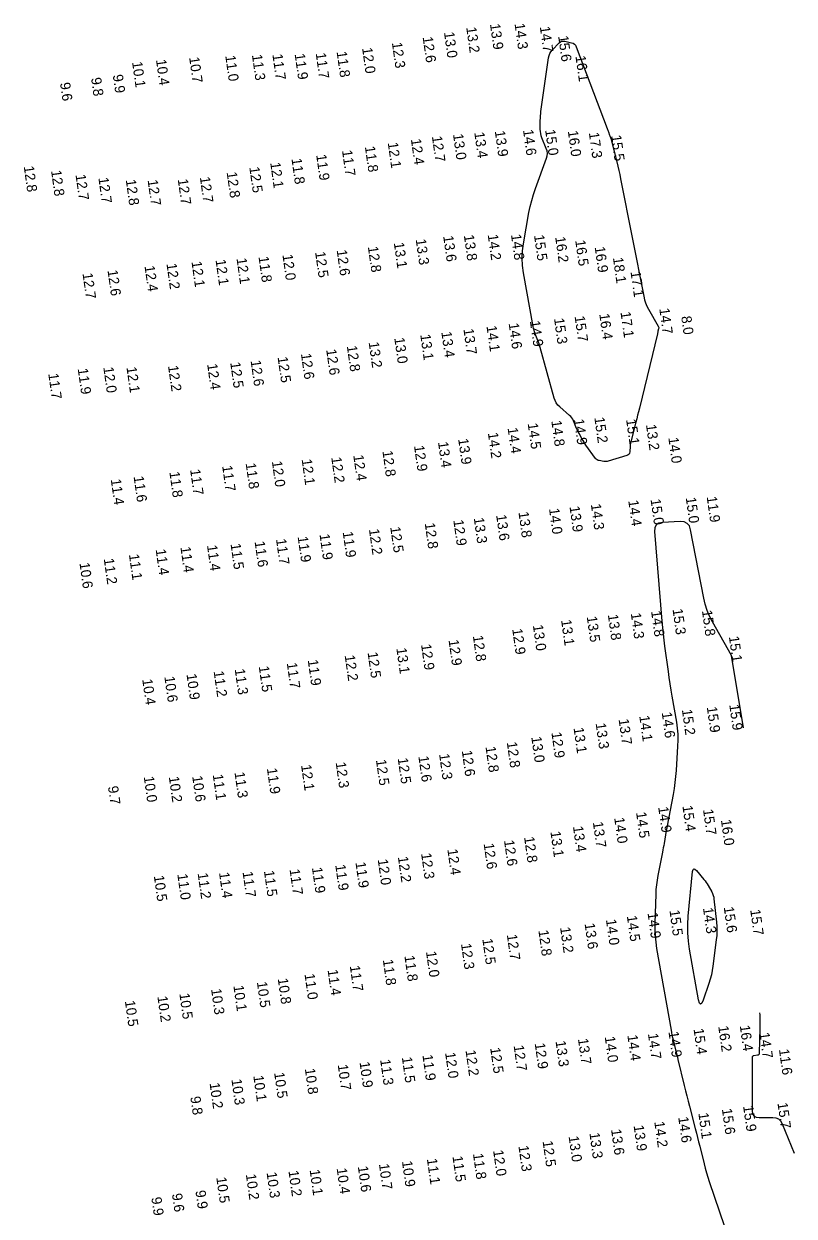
# Model space of a CAD drawing. Extents: x 988130 to 1132882, y 654656 to 841453.
# Drawn here: x 1029261 to 1029641, y 830939 to 831527 of the extents above; entities that cross this region are included whole.
import ezdxf

# ---------------------------------------------------------------- set-up
doc = ezdxf.new("R2010")
doc.units = 0
doc.layers.add('V-TOPO-MAJR', color=7, linetype='Continuous')
doc.layers.add('V-TOPO-SOUN', color=7, linetype='Continuous')

msp = doc.modelspace()

# ---------------------------------------------------------------- linework, layer by layer
at = {"layer": 'V-TOPO-MAJR'}
for points in [[(1029550.31, 831471.56), (1029550.43, 831471.15), (1029550.54, 831470.75), (1029553.55, 831459.12), (1029554.07, 831457.04), (1029554.56, 831454.96), (1029555.02, 831452.87), (1029555.45, 831450.77), (1029566.86, 831392.89), (1029567.26, 831391.23), (1029567.78, 831389.61), (1029568.44, 831388.05), (1029569.22, 831386.53), (1029574.01, 831378.11), (1029574.14, 831377.83), (1029574.21, 831377.54), (1029574.22, 831377.24), (1029574.17, 831376.93), (1029573.86, 831375.68), (1029573.79, 831375.37), (1029573.71, 831375.06), (1029573.63, 831374.75), (1029573.56, 831374.44), (1029564.67, 831337.73), (1029564.25, 831336), (1029563.82, 831334.27), (1029563.38, 831332.54), (1029562.94, 831330.81), (1029560.61, 831321.8), (1029560.45, 831321.13), (1029560.32, 831320.44), (1029560.23, 831319.75), (1029560.17, 831319.06), (1029559.98, 831316.28), (1029559.86, 831315.64), (1029559.58, 831315.13), (1029559.15, 831314.74), (1029558.56, 831314.47), (1029549.37, 831311.67), (1029548.82, 831311.53), (1029548.26, 831311.46), (1029547.7, 831311.45), (1029547.13, 831311.51), (1029544.85, 831311.88), (1029544.31, 831312.02), (1029543.82, 831312.25), (1029543.4, 831312.58), (1029543.04, 831313.01), (1029538.36, 831319.57), (1029537.87, 831320.28), (1029537.4, 831321), (1029536.95, 831321.74), (1029536.53, 831322.49), (1029534.83, 831325.59), (1029534.44, 831326.31), (1029534.08, 831327.05), (1029533.74, 831327.79), (1029533.41, 831328.55), (1029532.17, 831331.59), (1029531.82, 831332.32), (1029531.39, 831333), (1029530.89, 831333.62), (1029530.3, 831334.18), (1029525.45, 831338.37), (1029524.51, 831339.3), (1029523.75, 831340.33), (1029523.14, 831341.47), (1029522.7, 831342.71), (1029515.78, 831367.69), (1029515.53, 831368.56), (1029515.26, 831369.42), (1029514.96, 831370.27), (1029514.64, 831371.12), (1029513.33, 831374.48), (1029513.02, 831375.33), (1029512.75, 831376.19), (1029512.53, 831377.06), (1029512.34, 831377.94), (1029507.53, 831404.53), (1029507.04, 831408.1), (1029506.88, 831411.68), (1029507.03, 831415.25), (1029507.51, 831418.83), (1029510.26, 831434.22), (1029510.86, 831437.23), (1029511.6, 831440.2), (1029512.46, 831443.14), (1029513.46, 831446.05), (1029518.92, 831460.92), (1029519.25, 831462.15), (1029519.34, 831463.37), (1029519.2, 831464.59), (1029518.82, 831465.8), (1029516.66, 831471.02), (1029516.29, 831472.05), (1029516.03, 831473.09), (1029515.88, 831474.16), (1029515.83, 831475.25), (1029515.85, 831479.65), (1029515.87, 831480.75), (1029515.93, 831481.85), (1029516.03, 831482.94), (1029516.16, 831484.03), (1029519.91, 831510.5), (1029520.14, 831511.55), (1029520.53, 831512.53), (1029521.06, 831513.44), (1029521.75, 831514.27), (1029525.17, 831517.83), (1029525.79, 831518.33), (1029526.46, 831518.64), (1029527.19, 831518.75), (1029527.98, 831518.66), (1029531.26, 831517.89), (1029532.01, 831517.63), (1029532.64, 831517.21), (1029533.13, 831516.65), (1029533.49, 831515.94), (1029548.89, 831475.56), (1029549.04, 831475.16), (1029549.19, 831474.76), (1029549.33, 831474.36), (1029549.47, 831473.97), (1029550.04, 831472.37), (1029550.18, 831471.97)], [(1029600.19, 831058.34), (1029599.64, 831056.25), (1029598.98, 831054.18), (1029596.11, 831045.96), (1029595.43, 831044.43), (1029594.84, 831043.94), (1029594.33, 831044.51), (1029593.91, 831046.13), (1029589.45, 831071.01), (1029588.86, 831075.06), (1029588.56, 831079.12), (1029588.54, 831083.19), (1029588.79, 831087.28), (1029590.94, 831109.29), (1029591.15, 831110.27), (1029591.53, 831110.69), (1029592.08, 831110.56), (1029592.8, 831109.86), (1029596.47, 831105.45), (1029597.04, 831104.73), (1029597.58, 831103.99), (1029598.08, 831103.22), (1029598.55, 831102.44), (1029600.37, 831099.24), (1029600.78, 831098.42), (1029601.1, 831097.58), (1029601.33, 831096.71), (1029601.47, 831095.81), (1029602.68, 831084.41), (1029602.85, 831082.21), (1029602.89, 831080), (1029602.81, 831077.8), (1029602.59, 831075.6), (1029600.96, 831062.61), (1029600.63, 831060.46)]]:
    msp.add_lwpolyline(points, close=True, dxfattribs=at)
for points in [[(1029615.94, 831180.12), (1029610.06, 831215.85), (1029610.06, 831215.86), (1029610.06, 831215.86), (1029610.06, 831215.86), (1029610.06, 831215.85), (1029610.06, 831215.78), (1029610.06, 831215.76), (1029610.05, 831215.76), (1029610.05, 831215.76), (1029610.04, 831215.77), (1029600.71, 831232.37), (1029599.27, 831235.19), (1029598.07, 831238.09), (1029597.12, 831241.08), (1029596.4, 831244.16), (1029589.97, 831277.82), (1029589.34, 831279.68), (1029588.27, 831280.97), (1029586.76, 831281.71), (1029584.81, 831281.88), (1029576.13, 831281.47), (1029574.25, 831281.11), (1029572.96, 831280.23), (1029572.26, 831278.84), (1029572.15, 831276.93), (1029575.77, 831232.72), (1029576.04, 831229.62), (1029576.36, 831226.53), (1029576.72, 831223.43), (1029577.12, 831220.35), (1029578.81, 831208.01), (1029579.24, 831204.93), (1029579.7, 831201.85), (1029580.19, 831198.77), (1029580.71, 831195.7), (1029582.91, 831183), (1029583.33, 831180.04), (1029583.58, 831177.07), (1029583.65, 831174.09), (1029583.55, 831171.1), (1029582.78, 831159.1), (1029582.55, 831156.12), (1029582.22, 831153.16), (1029581.8, 831150.2), (1029581.29, 831147.26), (1029578.36, 831131.78), (1029578.16, 831130.71), (1029577.97, 831129.64), (1029577.78, 831128.56), (1029577.59, 831127.49), (1029576.86, 831123.19), (1029576.67, 831122.11), (1029576.48, 831121.04), (1029576.28, 831119.97), (1029576.07, 831118.9), (1029573.79, 831107.33), (1029573.38, 831105.04), (1029573.07, 831102.73), (1029572.86, 831100.42), (1029572.74, 831098.1), (1029572.3, 831083.87), (1029572.29, 831080.73), (1029572.43, 831077.59), (1029572.74, 831074.48), (1029573.2, 831071.37), (1029580.29, 831031.19), (1029580.51, 831029.96), (1029580.76, 831028.74), (1029581.03, 831027.52), (1029581.32, 831026.31), (1029582.51, 831021.46), (1029582.81, 831020.25), (1029583.1, 831019.04), (1029583.4, 831017.82), (1029583.69, 831016.61), (1029586.78, 831003.78), (1029587.4, 831001.23), (1029588.03, 830998.7), (1029588.67, 830996.16), (1029589.33, 830993.63), (1029592.23, 830982.57), (1029592.8, 830980.4), (1029593.36, 830978.23), (1029593.91, 830976.06), (1029594.46, 830973.89), (1029596.64, 830965.19), (1029597.2, 830963.02), (1029597.81, 830960.87), (1029598.47, 830958.72), (1029599.16, 830956.59), (1029609.16, 830927.13)], [(1029623.94, 831039.72), (1029623.99, 831038.62), (1029624.03, 831036.43), (1029624.04, 831034.24), (1029624.02, 831032.04), (1029623.78, 831019.75), (1029623.71, 831019.36), (1029623.55, 831019.06), (1029623.27, 831018.86), (1029622.89, 831018.75), (1029621.16, 831018.51), (1029620.78, 831018.41), (1029620.51, 831018.21), (1029620.35, 831017.91), (1029620.3, 831017.52), (1029620.32, 830991.38), (1029620.53, 830989.91), (1029621.17, 830988.86), (1029622.22, 830988.24), (1029623.7, 830988.04), (1029630.46, 830988.12), (1029632.01, 830987.94), (1029633.31, 830987.37), (1029634.33, 830986.4), (1029635.1, 830985.03), (1029640.98, 830970.41)]]:
    msp.add_lwpolyline(points, dxfattribs=at)

# ---------------------------------------------------------------- texts
at = {"layer": 'V-TOPO-SOUN'}
for s, p in [('13.0 ', (1029468.36, 831523)), ('13.2 ', (1029479.32, 831525.44)), ('13.9 ', (1029491.02, 831527.1)), ('14.3 ', (1029503.13, 831527.27)), ('14.7 ', (1029515.59, 831525.76)), ('12.3 ', (1029442.67, 831517.93)), ('12.6 ', (1029457.83, 831520.68)), ('15.6 ', (1029524.62, 831521.17)), ('10.7 ', (1029342.73, 831510.68)), ('11.0 ', (1029360.53, 831511.49)), ('11.3 ', (1029373.68, 831511.9)), ('11.7 ', (1029383.77, 831512.12)), ('11.9 ', (1029394.73, 831512.33)), ('11.7 ', (1029405.12, 831512.71)), ('11.8 ', (1029415.42, 831513.43)), ('12.0 ', (1029427.98, 831515.31)), ('16.1 ', (1029533.15, 831511.31)), ('10.1 ', (1029314.6, 831508.39)), ('10.4 ', (1029326.39, 831509.47)), ('9.6', (1029279.08, 831498.07)), ('9.8', (1029294.39, 831500.47)), ('9.9', (1029305.09, 831501.97)), ('14.6 ', (1029507.31, 831474.89)), ('15.0 ', (1029518.2, 831474.93)), ('12.4 ', (1029452.03, 831470.33)), ('12.7 ', (1029462.4, 831471.7)), ('13.0 ', (1029472.8, 831472.79)), ('13.4 ', (1029483.29, 831473.64)), ('13.9 ', (1029493.4, 831474.34)), ('16.0 ', (1029529.39, 831474.39)), ('17.3 ', (1029539.76, 831473.54)), ('15.5 ', (1029550.75, 831472.14)), ('11.7 ', (1029418.09, 831464.76)), ('11.8 ', (1029429.35, 831466.69)), ('12.1 ', (1029440.63, 831468.6)), ('12.1 ', (1029382.69, 831458.77)), ('11.8 ', (1029393.17, 831460.74)), ('11.9 ', (1029405.35, 831462.6)), ('12.8 ', (1029261.2, 831456.9)), ('12.8 ', (1029274.66, 831454.84)), ('12.7 ', (1029286.72, 831452.8)), ('12.7 ', (1029297.98, 831451.29)), ('12.7 ', (1029348.01, 831451.6)), ('12.8 ', (1029361.22, 831453.99)), ('12.5 ', (1029372.38, 831456.51)), ('12.8 ', (1029311.49, 831450.29)), ('12.7 ', (1029322.25, 831450.14)), ('12.7 ', (1029337.11, 831450.57)), ('13.6 ', (1029467.96, 831422.55)), ('13.8 ', (1029478.14, 831422.99)), ('14.2 ', (1029489.91, 831423.24)), ('14.8 ', (1029501.37, 831423.32)), ('15.5 ', (1029512.73, 831422.99)), ('16.2 ', (1029523.17, 831422.1)), ('12.8 ', (1029430.83, 831417.32)), ('13.1 ', (1029443.62, 831419.25)), ('13.3 ', (1029454.42, 831420.94)), ('16.5 ', (1029533.04, 831420.44)), ('16.9 ', (1029542.64, 831417.2)), ('12.1 ', (1029343.88, 831409.98)), ('12.1 ', (1029355.73, 831410.84)), ('12.1 ', (1029366.08, 831411.56)), ('11.8 ', (1029376.92, 831412.38)), ('12.0 ', (1029388.72, 831413.36)), ('12.5 ', (1029404.82, 831414.7)), ('12.6 ', (1029415.45, 831415.61)), ('18.1 ', (1029551.64, 831411.88)), ('12.7 ', (1029290.16, 831404.17)), ('12.6 ', (1029302.49, 831405.69)), ('12.4 ', (1029320.73, 831407.8)), ('12.2 ', (1029331.56, 831408.93)), ('17.1 ', (1029560.3, 831405.03)), ('14.7 ', (1029574.48, 831386.83)), ('14.9 ', (1029510.71, 831380.66)), ('15.3 ', (1029522.6, 831381.95)), ('15.7 ', (1029532.74, 831383.01)), ('16.4 ', (1029544.89, 831384.17)), ('17.1 ', (1029555.36, 831385.08)), ('8.0', (1029585.27, 831382.9)), ('13.4 ', (1029467.04, 831375.29)), ('13.7 ', (1029477.94, 831376.75)), ('14.1 ', (1029489.3, 831378.22)), ('14.6 ', (1029500.23, 831379.52)), ('13.2 ', (1029431.22, 831370.2)), ('13.0 ', (1029443.85, 831372.33)), ('13.1 ', (1029456.66, 831373.98)), ('12.6 ', (1029397.83, 831364.57)), ('12.6 ', (1029410.28, 831366.62)), ('12.8 ', (1029420.46, 831368.38)), ('11.9 ', (1029287.8, 831357.16)), ('12.0 ', (1029300.42, 831357.85)), ('12.1 ', (1029311.83, 831357.91)), ('12.2 ', (1029332.32, 831358.59)), ('12.4 ', (1029351.6, 831359.44)), ('12.5 ', (1029362.97, 831360.24)), ('12.6 ', (1029373.02, 831361.18)), ('12.5 ', (1029386.33, 831362.88)), ('11.7 ', (1029273.29, 831354.72)), ('14.4 ', (1029499.71, 831327.96)), ('14.5 ', (1029509.61, 831330.17)), ('14.8 ', (1029521.26, 831331.49)), ('14.9 ', (1029532.37, 831332.23)), ('15.2 ', (1029542.47, 831333.11)), ('15.1 ', (1029558.12, 831332.14)), ('13.2 ', (1029567.93, 831329.55)), ('13.9 ', (1029475.33, 831322.58)), ('14.2 ', (1029489.99, 831325.54)), ('14.0 ', (1029578.95, 831323.15)), ('12.8 ', (1029438, 831316.59)), ('12.9 ', (1029453.58, 831319.19)), ('13.4 ', (1029465.41, 831321)), ('11.8 ', (1029370.59, 831310.51)), ('12.0 ', (1029383.51, 831311.51)), ('12.1 ', (1029398.19, 831312.46)), ('12.2 ', (1029412.78, 831313.48)), ('12.4 ', (1029423.64, 831314.49)), ('11.8 ', (1029332.98, 831306.29)), ('11.7 ', (1029343.2, 831307.47)), ('11.7 ', (1029359, 831309.28)), ('11.4 ', (1029304.09, 831302.63)), ('11.6 ', (1029315.34, 831304.05)), ('15.0 ', (1029570.17, 831292.81)), ('15.0 ', (1029587.53, 831293.64)), ('11.9 ', (1029597.85, 831294.04)), ('13.8 ', (1029505.06, 831286.48)), ('14.0 ', (1029520.12, 831288.21)), ('13.9 ', (1029530.22, 831289.25)), ('14.3 ', (1029540.74, 831290.38)), ('14.4 ', (1029559.18, 831292.19)), ('12.8 ', (1029458.87, 831281.01)), ('12.9 ', (1029472.95, 831282.49)), ('13.3 ', (1029483.03, 831283.62)), ('13.6 ', (1029494.05, 831285.03)), ('11.9 ', (1029406.99, 831275.57)), ('11.9 ', (1029418.41, 831276.73)), ('12.2 ', (1029431.35, 831278.04)), ('12.5 ', (1029441.85, 831279.11)), ('11.4 ', (1029338.43, 831269.27)), ('11.4 ', (1029351.53, 831270.08)), ('11.5 ', (1029363.13, 831270.85)), ('11.6 ', (1029374.99, 831271.98)), ('11.7 ', (1029385.54, 831273.15)), ('11.9 ', (1029396.21, 831274.37)), ('11.2 ', (1029300.63, 831263.48)), ('11.1 ', (1029313.04, 831265.61)), ('11.4 ', (1029326.22, 831268.06)), ('10.6 ', (1029288.66, 831261.43)), ('13.5 ', (1029538.72, 831234.98)), ('13.8 ', (1029549.13, 831235.92)), ('14.3 ', (1029560.43, 831236.64)), ('14.8 ', (1029570.43, 831237.67)), ('15.3 ', (1029581, 831238.66)), ('15.8 ', (1029595.49, 831237.96)), ('12.9 ', (1029501.98, 831228.89)), ('13.0 ', (1029512.16, 831230.73)), ('13.1 ', (1029526.08, 831233.25)), ('12.9 ', (1029470.6, 831223.4)), ('12.8 ', (1029482.58, 831225.48)), ('15.1 ', (1029608.78, 831225.14)), ('12.5 ', (1029430.68, 831217.29)), ('13.1 ', (1029444.87, 831219.38)), ('12.9 ', (1029457.04, 831221.23)), ('11.5 ', (1029377.04, 831210.42)), ('11.7 ', (1029390.86, 831212.1)), ('11.9 ', (1029401.19, 831213.54)), ('12.2 ', (1029419.4, 831215.84)), ('10.6 ', (1029330.51, 831205.38)), ('10.9 ', (1029341.42, 831206.58)), ('11.2 ', (1029354.8, 831207.99)), ('11.3 ', (1029365.19, 831209.06)), ('10.4 ', (1029319.6, 831204.06)), ('14.6 ', (1029575.68, 831187.7)), ('15.2 ', (1029585.63, 831189.11)), ('15.9 ', (1029597.9, 831190.4)), ('15.9 ', (1029608.98, 831191.53)), ('13.3 ', (1029543.11, 831182.34)), ('13.7 ', (1029554.42, 831184.37)), ('14.1 ', (1029564.6, 831186.02)), ('13.0 ', (1029511.38, 831175.66)), ('12.9 ', (1029521.3, 831177.84)), ('13.1 ', (1029532.21, 831180.13)), ('12.8 ', (1029488.82, 831170.81)), ('12.8 ', (1029499.31, 831173.03)), ('12.3 ', (1029414.96, 831163.05)), ('12.5 ', (1029434.81, 831164.32)), ('12.5 ', (1029445.54, 831165.15)), ('12.6 ', (1029455.73, 831166.08)), ('12.3 ', (1029465.93, 831167.23)), ('12.6 ', (1029477.13, 831168.83)), ('11.3 ', (1029365.09, 831158.18)), ('11.9 ', (1029381.06, 831160.13)), ('12.1 ', (1029397.9, 831161.77)), ('9.7', (1029302.72, 831151.21)), ('10.0 ', (1029320.35, 831156.08)), ('10.2 ', (1029332.7, 831156)), ('10.6 ', (1029344.24, 831156.28)), ('11.1 ', (1029354.36, 831157.08)), ('14.9 ', (1029573.95, 831141.07)), ('15.4 ', (1029585.88, 831141.67)), ('15.7 ', (1029596.03, 831139.86)), ('14.0 ', (1029552.25, 831135.78)), ('14.5 ', (1029563.04, 831138.43)), ('16.0 ', (1029604.86, 831134.73)), ('13.1 ', (1029520.8, 831129)), ('13.4 ', (1029531.93, 831131.52)), ('13.7 ', (1029541.73, 831133.63)), ('12.6 ', (1029487.9, 831123.05)), ('12.6 ', (1029497.94, 831124.63)), ('12.8 ', (1029507.83, 831126.28)), ('12.2 ', (1029445.61, 831116.54)), ('12.3 ', (1029457.07, 831118.21)), ('12.4 ', (1029470.02, 831120.21)), ('11.7 ', (1029392.22, 831110.37)), ('11.9 ', (1029403.26, 831111.22)), ('11.9 ', (1029414.75, 831112.55)), ('11.9 ', (1029424.71, 831113.82)), ('12.0 ', (1029435.68, 831115.23)), ('10.5 ', (1029325.32, 831107.18)), ('11.0 ', (1029336.9, 831107.98)), ('11.2 ', (1029346.91, 831108.44)), ('11.4 ', (1029357.45, 831108.77)), ('11.7 ', (1029369.06, 831109.13)), ('11.5 ', (1029379.6, 831109.6)), ('14.5 ', (1029558.49, 831087.43)), ('14.9 ', (1029568.69, 831088.91)), ('15.5 ', (1029579.49, 831090.18)), ('14.3 ', (1029596.02, 831091.31)), ('15.6 ', (1029606.25, 831091.76)), ('15.7 ', (1029619.3, 831090.43)), ('13.2 ', (1029525.58, 831081.74)), ('13.6 ', (1029537.65, 831083.66)), ('14.0 ', (1029548.18, 831085.61)), ('12.5 ', (1029487.25, 831076.07)), ('12.7 ', (1029499.33, 831078.17)), ('12.8 ', (1029514.89, 831080.26)), ('12.0 ', (1029459.48, 831069.83)), ('12.3 ', (1029476.74, 831073.68)), ('11.8 ', (1029438.21, 831065.78)), ('11.8 ', (1029448.84, 831067.75)), ('11.0 ', (1029399.59, 831058.78)), ('11.4 ', (1029410.97, 831060.8)), ('11.7 ', (1029421.92, 831062.79)), ('10.3 ', (1029353.54, 831051.38)), ('10.1 ', (1029364.54, 831053.03)), ('10.5 ', (1029376.12, 831054.84)), ('10.8 ', (1029386.41, 831056.53)), ('10.5 ', (1029311.05, 831045.51)), ('10.2 ', (1029327.07, 831047.72)), ('10.5 ', (1029337.91, 831049.14)), ('14.4 ', (1029558.74, 831028.6)), ('14.7 ', (1029568.89, 831029.36)), ('14.9 ', (1029579.02, 831030.3)), ('15.4 ', (1029591.36, 831031.73)), ('16.2 ', (1029603.54, 831033.03)), ('16.4 ', (1029614.15, 831033.37)), ('14.7 ', (1029623.85, 831029.79)), ('12.5 ', (1029491.12, 831022.36)), ('12.7 ', (1029502.68, 831023.51)), ('12.9 ', (1029513.08, 831024.58)), ('13.3 ', (1029523.33, 831025.68)), ('13.7 ', (1029534.39, 831026.82)), ('14.0 ', (1029547.59, 831027.85)), ('11.3 ', (1029436.88, 831016.58)), ('11.5 ', (1029447.58, 831017.73)), ('11.9 ', (1029457.73, 831018.82)), ('12.0 ', (1029468.9, 831019.99)), ('12.2 ', (1029478.97, 831021.13)), ('11.6 ', (1029633.46, 831021.63)), ('10.8 ', (1029399.76, 831012.09)), ('10.7 ', (1029415.97, 831014.03)), ('10.9 ', (1029426.72, 831015.32)), ('10.2 ', (1029352.79, 831004.98)), ('10.3 ', (1029363.57, 831006.82)), ('10.1 ', (1029374.36, 831008.61)), ('10.5 ', (1029384.63, 831010.14)), ('9.8', (1029343.3, 830998.23)), ('15.9 ', (1029615.8, 830993.71)), ('15.7 ', (1029632.74, 830995.2)), ('14.6 ', (1029583.81, 830988.21)), ('15.1 ', (1029593.74, 830990.18)), ('15.6 ', (1029605.33, 830992.28)), ('13.6 ', (1029550.71, 830982.15)), ('13.9 ', (1029561.82, 830984.08)), ('14.2 ', (1029572.02, 830985.93)), ('12.5 ', (1029516.96, 830976.36)), ('13.0 ', (1029529.78, 830978.75)), ('13.3 ', (1029540.03, 830980.4)), ('11.8 ', (1029482.64, 830970.18)), ('12.0 ', (1029492.57, 830971.79)), ('12.3 ', (1029505.03, 830974.04)), ('10.6 ', (1029425.87, 830963.91)), ('10.7 ', (1029436.29, 830965.11)), ('10.9 ', (1029447.63, 830966.47)), ('11.1 ', (1029459.92, 830967.65)), ('11.5 ', (1029472.53, 830968.91)), ('10.5 ', (1029356.1, 830958.48)), ('10.2 ', (1029370.68, 830960.02)), ('10.3 ', (1029380.89, 830960.92)), ('10.2 ', (1029391.68, 830961.74)), ('10.1 ', (1029402.12, 830962.24)), ('10.4 ', (1029415.44, 830962.96)), ('9.9', (1029345.83, 830951.91)), ('9.9', (1029324.09, 830948.57)), ('9.6', (1029334.24, 830950.41))]:
    msp.add_text(s, height=5, rotation=278, dxfattribs=at).set_placement(p)

doc.saveas('drawing.dxf')
